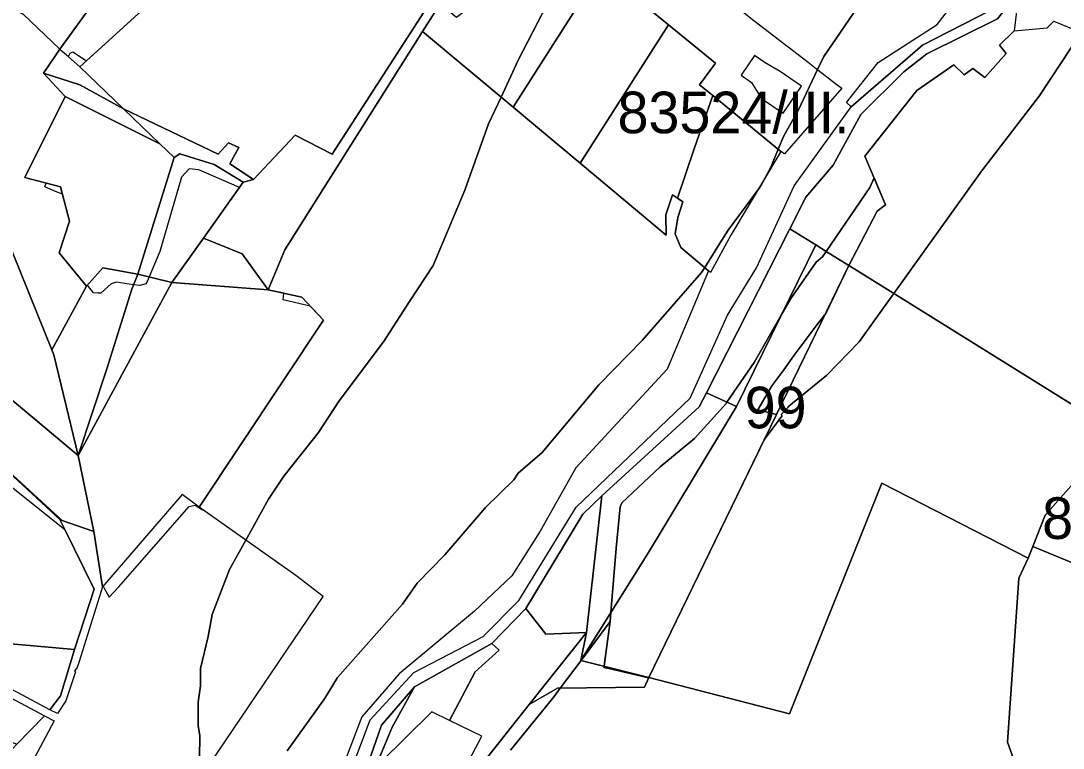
# Model space of a CAD drawing. Extents: x -477304 to -465429, y -1159113 to -1149210.
# Drawn here: x -473482.7 to -473107, y -1152475.4 to -1152213.2 of the extents above; entities that cross this region are included whole.
import ezdxf

# ---------------------------------------------------------------- set-up
doc = ezdxf.new("R2010")
doc.units = 0
for name, color, linetype in [('BPEJ_s', 7, 'Continuous'), ('PUPFL_s', 7, 'Continuous'), ('trav_porost_s', 7, 'Continuous'), ('voda_s', 7, 'Continuous'), ('zahrada_s', 7, 'Continuous')]:
    doc.layers.add(name, color=color, linetype=linetype)

msp = doc.modelspace()

# ---------------------------------------------------------------- linework, layer by layer
at = {"layer": 'BPEJ_s'}
for points in [[(-473453, -1152417.03), (-473452.59, -1152417.75), (-473450.81, -1152420.89), (-473447.51, -1152417.35), (-473421.97, -1152388.2), (-473419.84, -1152387.77), (-473417.14, -1152389.4), (-473418.41, -1152388.5), (-473373.59, -1152321.07), (-473378.11, -1152316.28), (-473378.35, -1152316.07), (-473388.14, -1152313.73), (-473387.88, -1152311.35), (-473393.56, -1152310.1), (-473402.87, -1152297.15), (-473416.81, -1152291.46), (-473403.83, -1152273.23), (-473418.57, -1152266.92), (-473421.97, -1152266.49), (-473424.74, -1152269.47), (-473432.61, -1152296.28), (-473436.44, -1152305.44), (-473437.5, -1152307.98), (-473439.84, -1152308.62), (-473442.02, -1152308.29), (-473448.36, -1152307.34), (-473450.06, -1152307.98), (-473453.89, -1152311.39), (-473454.98, -1152311.3), (-473456.44, -1152311.17), (-473458.65, -1152308.43), (-473458.96, -1152308.78), (-473468.8, -1152296.74), (-473465.19, -1152285.35), (-473467.66, -1152275.66), (-473470.19, -1152274.63), (-473474.02, -1152273.06), (-473473.53, -1152271.64), (-473481.19, -1152269.68), (-473466.74, -1152240.41), (-473474.53, -1152232), (-473468.56, -1152223.31), (-473465.55, -1152226.05), (-473464.95, -1152224.79), (-473463.89, -1152224.36), (-473459.05, -1152227.6), (-473383.62, -1152158.97)], [(-473418.57, -1152266.92), (-473421.97, -1152266.49), (-473424.74, -1152269.47), (-473432.61, -1152296.28), (-473436.44, -1152305.44), (-473437.5, -1152307.98), (-473439.84, -1152308.62), (-473442.02, -1152308.29), (-473448.36, -1152307.34), (-473450.06, -1152307.98), (-473453.89, -1152311.39), (-473454.98, -1152311.3), (-473456.44, -1152311.17), (-473458.65, -1152308.43), (-473458.96, -1152308.78), (-473468.8, -1152296.74), (-473465.19, -1152285.35), (-473467.66, -1152275.66), (-473470.19, -1152274.63), (-473474.02, -1152273.06), (-473473.53, -1152271.64), (-473481.19, -1152269.68), (-473466.74, -1152240.41), (-473474.53, -1152232), (-473468.56, -1152223.31), (-473465.55, -1152226.05), (-473464.95, -1152224.79), (-473463.89, -1152224.36), (-473459.05, -1152227.6), (-473383.62, -1152158.97)], [(-473418.44, -1152486.77), (-473418.14, -1152470.76), (-473418.78, -1152467.35), (-473418.78, -1152458.84), (-473417.93, -1152452.89), (-473417.93, -1152446.71), (-473415.18, -1152435.06), (-473413.67, -1152427.14), (-473407.5, -1152410.97), (-473401.62, -1152400.37), (-473393.46, -1152385.65), (-473387.93, -1152377.35), (-473375.37, -1152361.6), (-473367.92, -1152350.11), (-473351.97, -1152328.83), (-473342.54, -1152314.36), (-473334.09, -1152301.39), (-473322.6, -1152274.15), (-473314.09, -1152250.32), (-473309.56, -1152240.63), (-473303.24, -1152227.13), (-473293.03, -1152207.34)], [(-473293.03, -1152207.34), (-473303.24, -1152227.13), (-473309.56, -1152240.63), (-473314.09, -1152250.32), (-473322.6, -1152274.15), (-473334.09, -1152301.39), (-473342.54, -1152314.36), (-473351.97, -1152328.83), (-473367.92, -1152350.11), (-473375.37, -1152361.6), (-473387.93, -1152377.35), (-473393.46, -1152385.65), (-473401.62, -1152400.37), (-473407.5, -1152410.97), (-473413.67, -1152427.14), (-473415.18, -1152435.06), (-473417.93, -1152446.71), (-473417.93, -1152452.89), (-473418.78, -1152458.84), (-473418.78, -1152467.35), (-473418.14, -1152470.76), (-473418.44, -1152486.77)], [(-473179.62, -1152206.14), (-473193.23, -1152226.06), (-473195.47, -1152230.74), (-473202.38, -1152245.21), (-473207.7, -1152254.57), (-473209.68, -1152259.47), (-473212.17, -1152265.64), (-473214.33, -1152269.7), (-473215.79, -1152272.45), (-473216.77, -1152273.79), (-473227.7, -1152288.62), (-473230.81, -1152293.59), (-473236.16, -1152302.14), (-473237.28, -1152303.94), (-473258.77, -1152328.41), (-473274.3, -1152344.37), (-473294.73, -1152368.84), (-473303.45, -1152376.28), (-473304.94, -1152378.62), (-473315.16, -1152388.63), (-473329.84, -1152405.65), (-473339.84, -1152415.86), (-473345.16, -1152423.52), (-473368.57, -1152449.91), (-473373.25, -1152457.57), (-473386.65, -1152476.29)], [(-473386.65, -1152476.29), (-473373.25, -1152457.57), (-473368.57, -1152449.91), (-473345.16, -1152423.52), (-473339.84, -1152415.86), (-473329.84, -1152405.65), (-473315.16, -1152388.63), (-473304.94, -1152378.62), (-473303.45, -1152376.28), (-473294.73, -1152368.84), (-473274.3, -1152344.37), (-473258.77, -1152328.41), (-473237.28, -1152303.94), (-473236.16, -1152302.14), (-473230.81, -1152293.59), (-473227.7, -1152288.62), (-473216.77, -1152273.79), (-473215.79, -1152272.45), (-473214.33, -1152269.7), (-473212.17, -1152265.64), (-473209.68, -1152259.47), (-473207.7, -1152254.57), (-473202.38, -1152245.21), (-473195.47, -1152230.74), (-473193.23, -1152226.06), (-473179.62, -1152206.14)], [(-473306.22, -1152476.08), (-473290.47, -1152456.72), (-473288.27, -1152453.78), (-473280.75, -1152443.73), (-473270.28, -1152429.74), (-473272.17, -1152443.95), (-473272.32, -1152445.01), (-473272.43, -1152445.83), (-473272.49, -1152446.29), (-473270.68, -1152446.71), (-473256.38, -1152450.07), (-473256.29, -1152449.88), (-473214.7, -1152364.24), (-473208.34, -1152355.64), (-473208.55, -1152355.01), (-473206.14, -1152352.41), (-473205.79, -1152352.03), (-473192.17, -1152340.96), (-473180.47, -1152328.83), (-473174.44, -1152320.42), (-473168.02, -1152311.47), (-473136.42, -1152267.34), (-473115.57, -1152240.32), (-473100.46, -1152217.35)], [(-473100.46, -1152217.35), (-473115.57, -1152240.32), (-473136.42, -1152267.34), (-473168.02, -1152311.47), (-473174.44, -1152320.42), (-473180.47, -1152328.83), (-473192.17, -1152340.96), (-473205.79, -1152352.03), (-473206.14, -1152352.41), (-473208.55, -1152355.01), (-473208.34, -1152355.64), (-473214.7, -1152364.24), (-473210.28, -1152355.14), (-473213.19, -1152354.37), (-473217.05, -1152353.35), (-473211.96, -1152344.79), (-473207.68, -1152338.94), (-473203.87, -1152333.73), (-473195.59, -1152322.68), (-473192.55, -1152318.63), (-473184.18, -1152301.4), (-473173.99, -1152281.78), (-473171.05, -1152279.45), (-473175.11, -1152269.79), (-473176.64, -1152273.3), (-473192.36, -1152296.29), (-473193.66, -1152298.19), (-473196, -1152300.11), (-473205.15, -1152313.3), (-473208.56, -1152319.24), (-473218.34, -1152336.28), (-473228.14, -1152350.67), (-473228.34, -1152350.96), (-473239.83, -1152363.73), (-473252.17, -1152373.94), (-473266, -1152386.92), (-473266.64, -1152388.41), (-473268.13, -1152403.31), (-473270.01, -1152426.46), (-473270.28, -1152429.74), (-473280.75, -1152443.73), (-473288.27, -1152453.78), (-473290.47, -1152456.72), (-473306.22, -1152476.08)], [(-473488.57, -1152374.16), (-473467.78, -1152393.3), (-473456.32, -1152397.27), (-473453.33, -1152416.45), (-473453, -1152417.03), (-473452.59, -1152417.75), (-473450.81, -1152420.89), (-473447.51, -1152417.35), (-473421.97, -1152388.2), (-473419.84, -1152387.77), (-473417.14, -1152389.4), (-473418.41, -1152388.5), (-473373.59, -1152321.07), (-473378.11, -1152316.28), (-473378.35, -1152316.07), (-473388.14, -1152313.73), (-473387.88, -1152311.35), (-473393.56, -1152310.1), (-473402.87, -1152297.15), (-473416.81, -1152291.46), (-473403.83, -1152273.23), (-473418.57, -1152266.92)], [(-473488.57, -1152374.16), (-473467.78, -1152393.3), (-473456.32, -1152397.27), (-473453.33, -1152416.45), (-473453, -1152417.03)]]:
    msp.add_lwpolyline(points, dxfattribs=at)
msp.add_lwpolyline([(-473214.7, -1152364.24), (-473256.29, -1152449.88), (-473256.38, -1152450.07), (-473270.68, -1152446.71), (-473272.49, -1152446.29), (-473272.43, -1152445.83), (-473272.32, -1152445.01), (-473272.17, -1152443.95), (-473270.28, -1152429.74), (-473270.01, -1152426.46), (-473268.13, -1152403.31), (-473266.64, -1152388.41), (-473266, -1152386.92), (-473252.17, -1152373.94), (-473239.83, -1152363.73), (-473228.34, -1152350.96), (-473228.14, -1152350.67), (-473218.34, -1152336.28), (-473208.56, -1152319.24), (-473205.15, -1152313.3), (-473196, -1152300.11), (-473193.66, -1152298.19), (-473192.36, -1152296.29), (-473176.64, -1152273.3), (-473175.11, -1152269.79), (-473171.05, -1152279.45), (-473173.99, -1152281.78), (-473184.18, -1152301.4), (-473192.55, -1152318.63), (-473195.59, -1152322.68), (-473203.87, -1152333.73), (-473207.68, -1152338.94), (-473211.96, -1152344.79), (-473217.05, -1152353.35), (-473213.19, -1152354.37), (-473210.28, -1152355.14)], close=True, dxfattribs=at)
at = {"layer": 'PUPFL_s'}
for points in [[(-473408.74, -1152140.61), (-473410.34, -1152142.82), (-473468.56, -1152223.31), (-473481.86, -1152210.7), (-473498.28, -1152202.07), (-473527.83, -1152186.68), (-473531.29, -1152176.41), (-473540.98, -1152138.46), (-473516.82, -1152124.94), (-473487.21, -1152110.52), (-473464.04, -1152116.49), (-473445.49, -1152123.51), (-473428.51, -1152131.63), (-473413.26, -1152138.53)], [(-473461.45, -1152229.79), (-473468.56, -1152223.31), (-473410.34, -1152142.82), (-473383.62, -1152158.97)], [(-473481.19, -1152269.68), (-473468.34, -1152272.97), (-473465.19, -1152285.35), (-473468.8, -1152296.74), (-473458.96, -1152308.78), (-473471.49, -1152331.72), (-473488.38, -1152290.1), (-473511.83, -1152234.92), (-473522.76, -1152201.75), (-473527.83, -1152186.68), (-473498.28, -1152202.07), (-473481.86, -1152210.7), (-473468.56, -1152223.31), (-473474.53, -1152232), (-473466.74, -1152240.41)], [(-473630.86, -1152260.12), (-473525.87, -1152316.38), (-473461.98, -1152369.85), (-473456.32, -1152397.27), (-473468.54, -1152393.04), (-473532.48, -1152333.66), (-473535.19, -1152327.99), (-473596.97, -1152292.39), (-473600.62, -1152290.74), (-473642.71, -1152271.66), (-473649.35, -1152281.35), (-473654.01, -1152288.15), (-473680.35, -1152276.13), (-473685.48, -1152271.78), (-473683.21, -1152235.63), (-473703.94, -1152223.58), (-473713.52, -1152202.7), (-473693.91, -1152210.54)], [(-473127.52, -1152224.95), (-473135.26, -1152233.64), (-473139.5, -1152230.29), (-473142.59, -1152232.65), (-473146.32, -1152229.05), (-473159.76, -1152238.29), (-473178.4, -1152261.96), (-473171.05, -1152279.45), (-473173.99, -1152281.78), (-473184.18, -1152301.4), (-473192.35, -1152296.3), (-473196.14, -1152293.94), (-473205.47, -1152288.12), (-473199.7, -1152276.76), (-473189.81, -1152265.16), (-473179.95, -1152246.91), (-473164.43, -1152231.55), (-473156.11, -1152224.99), (-473130.65, -1152212.39), (-473123.02, -1152202.85), (-473123.09, -1152203.62), (-473124.57, -1152216.76), (-473129.97, -1152221.87)], [(-473445.66, -1152244.88), (-473411.56, -1152261.17), (-473407.84, -1152257.11), (-473404.11, -1152258.83), (-473407.36, -1152264.71), (-473398.81, -1152270.3), (-473402.49, -1152271.35), (-473413.04, -1152264.95), (-473425.31, -1152261.12), (-473427.44, -1152262.39), (-473432.59, -1152257.44)], [(-473427.44, -1152262.39), (-473425.31, -1152261.12), (-473413.04, -1152264.95), (-473402.49, -1152271.35), (-473416.81, -1152291.46), (-473428.2, -1152307.45), (-473440.53, -1152304.44)], [(-473224.76, -1152352.25), (-473235.51, -1152347.22), (-473205.47, -1152288.12), (-473196.14, -1152293.94)], [(-473393.56, -1152310.1), (-473428.2, -1152307.45), (-473416.81, -1152291.46), (-473402.87, -1152297.15)], [(-473196.14, -1152293.94), (-473192.35, -1152296.3), (-473184.18, -1152301.4), (-473256.29, -1152449.88), (-473280.81, -1152443.72), (-473256.45, -1152404.79), (-473224.76, -1152352.25)], [(-473453.13, -1152302.24), (-473440.53, -1152304.44), (-473442.65, -1152309.91), (-473451.63, -1152338.6), (-473461.98, -1152369.85), (-473470.76, -1152333.53), (-473471.49, -1152331.72), (-473458.96, -1152308.78)], [(-473451.63, -1152338.6), (-473442.65, -1152309.91), (-473440.53, -1152304.44), (-473428.2, -1152307.45), (-473461.98, -1152369.85)], [(-473456.32, -1152397.27), (-473461.98, -1152369.85), (-473428.2, -1152307.45), (-473393.56, -1152310.1), (-473381.42, -1152312.77), (-473373.59, -1152321.07), (-473418.41, -1152388.5), (-473424.48, -1152383.96), (-473453.2, -1152417.27)], [(-473224.76, -1152352.25), (-473256.45, -1152404.79), (-473280.81, -1152443.72), (-473278.81, -1152433.66), (-473273.21, -1152384.45), (-473238.14, -1152352.3), (-473235.51, -1152347.22)], [(-473477.82, -1152479.16), (-473488.62, -1152496.01), (-473496.71, -1152491.44), (-473526.75, -1152508.03), (-473577.88, -1152528.04), (-473608.7, -1152536.8), (-473639.72, -1152546.36), (-473657.15, -1152562.69), (-473681.05, -1152546.32), (-473690.41, -1152538.66), (-473666.8, -1152482.18), (-473645.55, -1152432.53), (-473642.96, -1152426.05), (-473632.42, -1152441.84), (-473582.32, -1152475.35), (-473580.03, -1152471.76), (-473539.64, -1152493.49), (-473526.5, -1152493.37), (-473501.1, -1152479.64), (-473487.28, -1152477.33), (-473484.15, -1152473.88), (-473474.14, -1152463.69), (-473470.62, -1152465.48), (-473476.61, -1152476.87)], [(-473299.44, -1152459.68), (-473278.81, -1152433.66), (-473280.81, -1152443.72), (-473256.29, -1152449.88), (-473257.92, -1152453.42), (-473289.21, -1152453.79)]]:
    msp.add_lwpolyline(points, close=True, dxfattribs=at)
msp.add_lwpolyline([(-473488.38, -1152290.1), (-473471.49, -1152331.72), (-473470.76, -1152333.53), (-473461.98, -1152369.85), (-473525.87, -1152316.38)], dxfattribs=at)
at = {"layer": 'trav_porost_s'}
for points in [[(-473363.84, -1152188.62), (-473354.11, -1152196.67), (-473355.4, -1152199.86), (-473348.77, -1152202.78), (-473340.48, -1152198.16), (-473335.9, -1152199.65), (-473333.69, -1152204.15), (-473370.51, -1152261.24), (-473383.79, -1152254.36), (-473398.81, -1152270.3), (-473407.36, -1152264.71), (-473404.11, -1152258.83), (-473407.84, -1152257.11), (-473411.56, -1152261.17), (-473445.66, -1152244.88), (-473461.45, -1152229.79), (-473383.62, -1152158.97), (-473378.2, -1152162.26), (-473383.42, -1152171.72), (-473368.94, -1152193.24)], [(-473196.47, -1152229.96), (-473188.43, -1152236.18), (-473186.77, -1152237.48), (-473207.4, -1152261.05), (-473208.69, -1152260.28), (-473233.25, -1152240.08), (-473238.01, -1152236.17), (-473232.34, -1152228.42), (-473249.25, -1152214.6), (-473273.61, -1152194.69), (-473291.57, -1152180), (-473276.28, -1152167.35), (-473235.07, -1152199.74), (-473218.47, -1152213.04), (-473198.87, -1152228.11)], [(-473135.61, -1152192.62), (-473131.09, -1152195.82), (-473126.39, -1152189.17), (-473132.69, -1152184.71), (-473129.4, -1152176.16), (-473124.64, -1152179.18), (-473121.32, -1152181.31), (-473125.47, -1152187.79), (-473126.7, -1152200.55), (-473133.53, -1152209.49), (-473157.69, -1152221.9), (-473183.44, -1152244.15), (-473185.05, -1152242.6), (-473173.64, -1152228.12), (-473152.44, -1152214.44)], [(-473331.48, -1152207.01), (-473325.61, -1152211.8), (-473322.66, -1152209.55), (-473298.42, -1152186.51), (-473291.57, -1152180), (-473273.61, -1152194.69), (-473305.22, -1152244.26), (-473337.85, -1152216.98), (-473337.08, -1152215.66)], [(-473281.06, -1152264.46), (-473305.22, -1152244.26), (-473273.61, -1152194.69), (-473249.25, -1152214.6)], [(-473331.48, -1152207.01), (-473337.08, -1152215.66), (-473337.85, -1152216.98), (-473387.54, -1152295.67), (-473393.56, -1152310.1), (-473402.87, -1152297.15), (-473416.81, -1152291.46), (-473402.49, -1152271.35), (-473398.81, -1152270.3), (-473383.79, -1152254.36), (-473370.51, -1152261.24), (-473333.69, -1152204.15)], [(-473250.07, -1152290.4), (-473281.06, -1152264.46), (-473249.25, -1152214.6), (-473232.34, -1152228.42), (-473238.01, -1152236.17), (-473233.25, -1152240.08), (-473239.83, -1152258.94), (-473245.94, -1152277.07), (-473247.76, -1152275.9), (-473250.15, -1152283.15)], [(-473053.1, -1152276.08), (-473043.93, -1152279.52), (-473051.55, -1152321.94), (-473077.39, -1152344.62), (-473088.75, -1152360.89), (-473182.1, -1152302.69), (-473184.18, -1152301.4), (-473173.99, -1152281.78), (-473171.05, -1152279.45), (-473178.4, -1152261.96), (-473159.76, -1152238.29), (-473146.32, -1152229.05), (-473142.59, -1152232.65), (-473139.5, -1152230.29), (-473135.26, -1152233.64), (-473127.52, -1152224.95), (-473129.97, -1152221.87), (-473124.57, -1152216.76), (-473112.79, -1152215.65), (-473110.28, -1152213.27), (-473073.3, -1152228.62), (-473050.28, -1152247.75), (-473049.61, -1152249.01)], [(-473474.53, -1152232), (-473468.56, -1152223.31), (-473461.45, -1152229.79), (-473445.66, -1152244.88), (-473461.37, -1152236.18)], [(-473215.69, -1152241.16), (-473207.94, -1152246.46), (-473201.27, -1152236.72), (-473209, -1152231.43), (-473214.4, -1152228.32), (-473218.23, -1152225.7), (-473223.08, -1152232.78), (-473219.25, -1152235.4)], [(-473432.59, -1152257.44), (-473466.74, -1152240.41), (-473474.53, -1152232), (-473461.37, -1152236.18), (-473445.66, -1152244.88)], [(-473468.34, -1152272.97), (-473481.19, -1152269.68), (-473466.74, -1152240.41), (-473432.59, -1152257.44), (-473427.44, -1152262.39), (-473440.53, -1152304.44), (-473453.13, -1152302.24), (-473458.96, -1152308.78), (-473468.8, -1152296.74), (-473465.19, -1152285.35)], [(-473233.25, -1152240.08), (-473208.69, -1152260.28), (-473226.7, -1152290.37), (-473234.12, -1152303.84), (-473234.77, -1152303.3), (-473244.81, -1152294.93), (-473246.86, -1152289.99), (-473245.88, -1152284.07), (-473244.01, -1152278.35), (-473245.94, -1152277.07), (-473239.83, -1152258.94)], [(-473182.1, -1152302.69), (-473088.75, -1152360.89), (-473102.42, -1152378.92), (-473113.5, -1152391.37), (-473117.93, -1152402.7), (-473119.54, -1152406.83), (-473172.27, -1152379.81), (-473205.6, -1152462.97), (-473256.29, -1152449.88), (-473184.18, -1152301.4)], [(-473506.05, -1152436.04), (-473508.37, -1152423.56), (-473503.08, -1152410.45), (-473504.65, -1152403.2), (-473534.61, -1152375.51), (-473549.26, -1152364.18), (-473536.44, -1152340.87), (-473466.81, -1152396.57), (-473456.26, -1152418.02), (-473463.37, -1152439.76), (-473503.79, -1152436.24)], [(-473257.92, -1152453.42), (-473256.29, -1152449.88), (-473205.6, -1152462.97), (-473172.27, -1152379.81), (-473119.54, -1152406.83), (-473122.95, -1152414.12), (-473127.01, -1152473.19), (-473124.82, -1152479.18), (-473125.76, -1152479.53), (-473281.8, -1152518.58), (-473286.72, -1152533.15), (-473293.22, -1152535.44), (-473294.61, -1152535.57), (-473336.53, -1152539.44), (-473340.45, -1152527.01), (-473331.29, -1152499.87), (-473299.44, -1152459.68), (-473289.21, -1152453.79)], [(-473102.42, -1152378.92), (-473024.95, -1152424.26), (-473032.72, -1152438.97), (-473047.19, -1152431.89), (-473117.93, -1152402.7), (-473113.5, -1152391.37)], [(-473466.81, -1152396.57), (-473468.54, -1152393.04), (-473456.32, -1152397.27), (-473453.2, -1152417.27), (-473461.68, -1152444.13), (-473462.4, -1152446.27), (-473463.3, -1152447.55), (-473462.92, -1152447.83), (-473466.41, -1152458.3), (-473469.41, -1152462.84), (-473472.23, -1152461.58), (-473468.43, -1152456.48), (-473463.37, -1152439.76), (-473456.26, -1152418.02)], [(-473032.72, -1152438.97), (-473036.03, -1152445.24), (-473040.89, -1152477.4), (-473041.73, -1152486.39), (-473047.43, -1152485.9), (-473124.82, -1152479.18), (-473127.01, -1152473.19), (-473122.95, -1152414.12), (-473119.54, -1152406.83), (-473117.93, -1152402.7), (-473047.19, -1152431.89)], [(-473463.37, -1152439.76), (-473468.43, -1152456.48), (-473472.23, -1152461.58), (-473507.34, -1152442.83), (-473503.79, -1152436.24)], [(-473502.22, -1152461.45), (-473511.35, -1152458.77), (-473512.23, -1152458.51), (-473508.81, -1152445.25), (-473474.14, -1152463.69), (-473484.15, -1152473.88), (-473498.1, -1152469.58)]]:
    msp.add_lwpolyline(points, close=True, dxfattribs=at)
msp.add_lwpolyline([(-473414.23, -1152480.56), (-473373.66, -1152420.69), (-473383.58, -1152413.12), (-473418.41, -1152388.5), (-473373.59, -1152321.07), (-473381.42, -1152312.77), (-473393.56, -1152310.1), (-473387.54, -1152295.67), (-473337.85, -1152216.98), (-473305.22, -1152244.26), (-473281.06, -1152264.46), (-473250.07, -1152290.4), (-473250.15, -1152283.15), (-473247.76, -1152275.9), (-473245.94, -1152277.07), (-473244.01, -1152278.35), (-473245.88, -1152284.07), (-473246.86, -1152289.99), (-473244.81, -1152294.93), (-473234.77, -1152303.3), (-473249.72, -1152338.71), (-473282.57, -1152374.28), (-473295.54, -1152397.17), (-473305.65, -1152413.28), (-473319.19, -1152426.04), (-473346.36, -1152448.57), (-473359.75, -1152464.05), (-473369.42, -1152489.14)], dxfattribs=at)
at = {"layer": 'voda_s'}
for points in [[(-473365.75, -1152489.08), (-473356.77, -1152465.14), (-473341.01, -1152448.06), (-473316.02, -1152435.09), (-473303.14, -1152422.15), (-473282.51, -1152388.46), (-473241.41, -1152349.25), (-473227.95, -1152319.25), (-473217.47, -1152302.17), (-473203.92, -1152272.59), (-473183.44, -1152244.15), (-473157.69, -1152221.9), (-473133.53, -1152209.49), (-473126.7, -1152200.55), (-473125.47, -1152187.79), (-473121.32, -1152181.31), (-473104.93, -1152157.23)], [(-473104.18, -1152163.6), (-473121.74, -1152187.69), (-473123.02, -1152202.85), (-473130.65, -1152212.39), (-473156.11, -1152224.99), (-473164.43, -1152231.55), (-473179.95, -1152246.91), (-473189.81, -1152265.16), (-473199.7, -1152276.76), (-473205.47, -1152288.12), (-473235.51, -1152347.22), (-473238.14, -1152352.3), (-473273.21, -1152384.45), (-473280.16, -1152390.98), (-473300.61, -1152425.03), (-473312.89, -1152437.66), (-473340.74, -1152453.29), (-473352.72, -1152467.13), (-473358.31, -1152483.31)]]:
    msp.add_lwpolyline(points, dxfattribs=at)
at = {"layer": 'zahrada_s'}
for points in [[(-473280.16, -1152390.98), (-473273.21, -1152384.45), (-473278.81, -1152433.66), (-473293.4, -1152434.25), (-473300.61, -1152425.03)], [(-473343.39, -1152485.56), (-473354.84, -1152482.23), (-473348.82, -1152467.81), (-473340.74, -1152453.29), (-473312.89, -1152437.66), (-473310.22, -1152439.99), (-473318.95, -1152447.84), (-473328.19, -1152465.35), (-473334.58, -1152462.23), (-473353.15, -1152480.71)]]:
    msp.add_lwpolyline(points, close=True, dxfattribs=at)
for points in [[(-473328.12, -1152493.15), (-473316.56, -1152471.02), (-473328.19, -1152465.35), (-473318.95, -1152447.84), (-473310.22, -1152439.99), (-473312.89, -1152437.66), (-473300.61, -1152425.03), (-473293.4, -1152434.25), (-473278.81, -1152433.66), (-473299.44, -1152459.68), (-473331.29, -1152499.87)], [(-473358.31, -1152483.31), (-473352.72, -1152467.13), (-473340.74, -1152453.29), (-473348.82, -1152467.81), (-473354.84, -1152482.23)]]:
    msp.add_lwpolyline(points, dxfattribs=at)

# ---------------------------------------------------------------- texts
at = {"layer": 'BPEJ_s'}
for s, p in [('83524/III.', (-473267.6, -1152253.68)), ('99', (-473221.77, -1152360.06)), ('84167/V.', (-473114.55, -1152399.95))]:
    msp.add_text(s, height=15, dxfattribs=at).set_placement(p)

doc.saveas('drawing.dxf')
